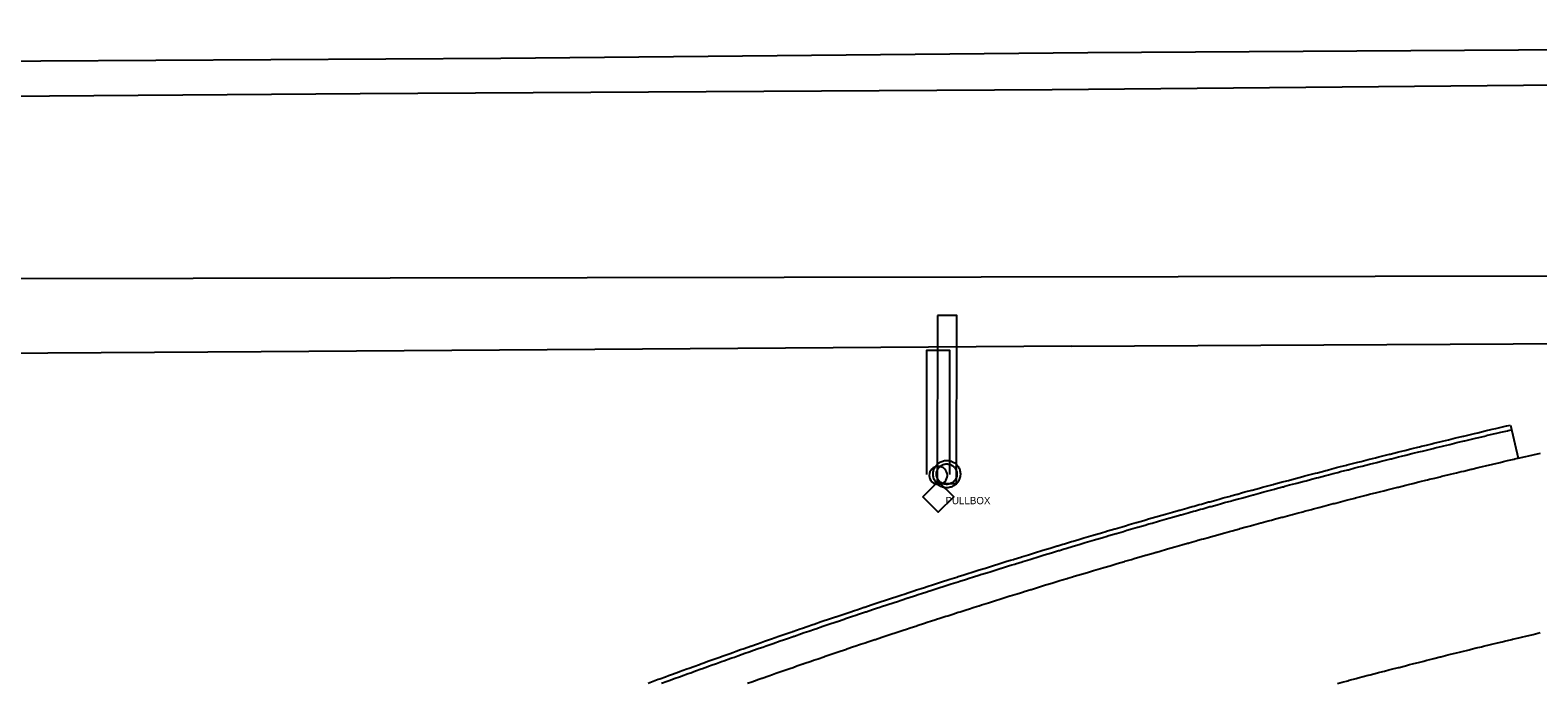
# Model space of a CAD drawing. Extents: x 2145380 to 2157287, y 139568 to 149130.
# Drawn here: x 2151993.3 to 2152200.1, y 142807.8 to 142897.3 of the extents above; entities that cross this region are included whole.
import ezdxf

# ---------------------------------------------------------------- set-up
doc = ezdxf.new("R2010")
doc.units = 0
for name, color, linetype in [('Default', 7, 'Continuous'), ('PR_PREVIOUSLY CONSTRUCTED', 7, 'Continuous'), ('TOPO_Asphalt', 7, 'Continuous'), ('TOPO_Misc', 7, 'Continuous'), ('TOPO_Power Pole', 7, 'Continuous'), ('TOPO_Power Pullbox', 7, 'Continuous'), ('TOPO_Sign', 7, 'Continuous')]:
    doc.layers.add(name, color=color, linetype=linetype)

# ---------------------------------------------------------------- blocks, each defined once
blk = doc.blocks.new('POST')
at = {"layer": 'TOPO_Misc'}
for start, end in [(90, 180), (180, 270), (360, 90), (270, 0)]:
    blk.add_arc((-0.01, 0.03), 3.16, start, end, dxfattribs=at)
blk = doc.blocks.new('pulbox')
at = {"layer": 'Default'}
blk.add_lwpolyline([(-5.38, -0.01), (-0.02, 5.42), (5.4, 0.06), (0.05, -5.36), (-5.38, -0.01)], dxfattribs=at)
blk.add_text('PULLBOX', height=2.54, dxfattribs=at).set_placement((2.54, -2.54))

msp = doc.modelspace()

# ---------------------------------------------------------------- linework, layer by layer
at = {"layer": 'PR_PREVIOUSLY CONSTRUCTED'}
msp.add_line((2152196.29, 142843.16), (2152197.35, 142838.62), dxfattribs=at)
for points in [[(2153000.44, 142895.41), (2152984.87, 142895.28), (2152963.61, 142895.18), (2152876.2, 142894.73), (2152790.65, 142894.15), (2152707.35, 142893.68), (2152616.96, 142892.77), (2152505.28, 142892.22), (2152396.73, 142891.27), (2152290.11, 142890.54), (2152207.99, 142889.83), (2152133.42, 142889.14), (2152038.54, 142888.61), (2151928.91, 142887.79), (2151832.82, 142887.11), (2151725.46, 142886.87), (2151702.62, 142886.59), (2151640.57, 142886.59), (2151585.91, 142886.93), (2151550.2, 142888.06)], [(2152078, 142807.76), (2152078.47, 142807.93), (2152079.41, 142808.28), (2152079.44, 142808.29), (2152079.63, 142808.36), (2152080.4, 142808.64), (2152080.81, 142808.79), (2152081.37, 142809), (2152082.22, 142809.31), (2152082.34, 142809.35), (2152083.31, 142809.7), (2152083.63, 142809.82), (2152084.28, 142810.05), (2152085.04, 142810.33), (2152085.24, 142810.4), (2152085.64, 142810.54), (2152086.21, 142810.75), (2152086.46, 142810.84), (2152087.18, 142811.1), (2152087.87, 142811.34), (2152088.15, 142811.44), (2152089.12, 142811.79), (2152089.28, 142811.84), (2152089.63, 142811.97), (2152090.09, 142812.13), (2152090.7, 142812.35), (2152091.07, 142812.48), (2152091.67, 142812.69), (2152092.04, 142812.82), (2152092.11, 142812.84), (2152093.01, 142813.16), (2152093.53, 142813.34), (2152093.98, 142813.5), (2152094.94, 142813.84), (2152094.95, 142813.84), (2152095.93, 142814.18), (2152096.36, 142814.33), (2152096.9, 142814.52), (2152097.71, 142814.8), (2152097.78, 142814.82), (2152097.87, 142814.85), (2152098.85, 142815.19), (2152099.19, 142815.31), (2152099.82, 142815.52), (2152100.61, 142815.79), (2152100.8, 142815.86), (2152101.77, 142816.19), (2152102.03, 142816.28), (2152102.75, 142816.52), (2152103.45, 142816.76), (2152103.72, 142816.85), (2152103.76, 142816.86), (2152104.7, 142817.18), (2152104.87, 142817.24), (2152105.67, 142817.51), (2152106.3, 142817.72), (2152106.65, 142817.83), (2152107.63, 142818.16), (2152107.72, 142818.19), (2152108.6, 142818.49), (2152109.14, 142818.66), (2152109.58, 142818.81), (2152109.83, 142818.89), (2152110.56, 142819.13), (2152110.57, 142819.14), (2152111.54, 142819.46), (2152111.99, 142819.6), (2152112.52, 142819.78), (2152113.42, 142820.07), (2152113.5, 142820.1), (2152114.48, 142820.42), (2152114.84, 142820.54), (2152115.46, 142820.73), (2152115.91, 142820.88), (2152116.27, 142821), (2152116.44, 142821.05), (2152117.02, 142821.24), (2152117.42, 142821.37), (2152117.7, 142821.46), (2152118.4, 142821.68), (2152119.13, 142821.92), (2152119.38, 142822), (2152120.36, 142822.31), (2152120.56, 142822.37), (2152121.34, 142822.62), (2152121.99, 142822.82), (2152122, 142822.83), (2152122.32, 142822.93), (2152123.3, 142823.24), (2152123.42, 142823.28), (2152124.29, 142823.55), (2152124.85, 142823.72), (2152125.27, 142823.86), (2152126.25, 142824.16), (2152126.28, 142824.17), (2152127.24, 142824.47), (2152127.71, 142824.62), (2152128.11, 142824.74), (2152128.22, 142824.77), (2152129.15, 142825.06), (2152129.21, 142825.08), (2152130.19, 142825.38), (2152130.58, 142825.5), (2152131.17, 142825.68), (2152132.01, 142825.94), (2152132.16, 142825.98), (2152133.15, 142826.28), (2152133.45, 142826.37), (2152134.13, 142826.58), (2152134.23, 142826.61), (2152134.89, 142826.81), (2152135.12, 142826.88), (2152136.1, 142827.17), (2152136.32, 142827.24), (2152137.09, 142827.47), (2152137.76, 142827.67), (2152138.08, 142827.76), (2152139.07, 142828.06), (2152139.2, 142828.1), (2152140.05, 142828.35), (2152140.36, 142828.44), (2152140.64, 142828.52), (2152141.04, 142828.64), (2152142.03, 142828.93), (2152142.08, 142828.94), (2152143.02, 142829.22), (2152143.51, 142829.36), (2152144.01, 142829.51), (2152144.96, 142829.78), (2152145, 142829.79), (2152145.99, 142830.08), (2152146.4, 142830.2), (2152146.5, 142830.23), (2152146.98, 142830.37), (2152147.84, 142830.61), (2152147.97, 142830.65), (2152148.96, 142830.93), (2152149.28, 142831.03), (2152149.95, 142831.21), (2152150.72, 142831.43), (2152150.86, 142831.47), (2152150.94, 142831.5), (2152151.93, 142831.78), (2152152.17, 142831.84), (2152152.65, 142831.98), (2152152.92, 142832.05), (2152153.61, 142832.25), (2152153.91, 142832.33), (2152154.9, 142832.61), (2152155.06, 142832.65), (2152155.9, 142832.88), (2152156.5, 142833.05), (2152156.89, 142833.16), (2152157.88, 142833.43), (2152157.95, 142833.45), (2152158.82, 142833.69), (2152158.88, 142833.7), (2152159.39, 142833.85), (2152159.87, 142833.98), (2152160.84, 142834.24), (2152160.86, 142834.25), (2152161.86, 142834.52), (2152162.29, 142834.63), (2152162.85, 142834.78), (2152163.74, 142835.02), (2152163.85, 142835.05), (2152164.84, 142835.32), (2152164.99, 142835.36), (2152165.19, 142835.41), (2152165.84, 142835.58), (2152166.64, 142835.8), (2152166.83, 142835.85), (2152167.83, 142836.11), (2152168.09, 142836.18), (2152168.82, 142836.37), (2152169.54, 142836.56), (2152169.82, 142836.63), (2152170.82, 142836.89), (2152170.99, 142836.94), (2152171.18, 142836.99), (2152171.81, 142837.15), (2152172.44, 142837.32), (2152172.81, 142837.41), (2152173.81, 142837.67), (2152173.89, 142837.69), (2152174.81, 142837.92), (2152175.35, 142838.06), (2152175.8, 142838.18), (2152176.8, 142838.43), (2152176.8, 142838.43), (2152177.38, 142838.58), (2152177.8, 142838.68), (2152178.26, 142838.8), (2152178.8, 142838.94), (2152179.71, 142839.16), (2152179.8, 142839.19), (2152180.8, 142839.44), (2152181.17, 142839.53), (2152181.8, 142839.69), (2152182.62, 142839.89), (2152182.8, 142839.93), (2152183.58, 142840.13), (2152183.8, 142840.18), (2152184.08, 142840.25), (2152184.8, 142840.42), (2152185.53, 142840.6), (2152185.8, 142840.67), (2152186.8, 142840.91), (2152186.99, 142840.96), (2152187.8, 142841.15), (2152188.45, 142841.31), (2152188.8, 142841.4), (2152189.8, 142841.64), (2152189.8, 142841.64), (2152189.91, 142841.66), (2152190.81, 142841.88), (2152191.37, 142842.01), (2152191.81, 142842.11), (2152192.81, 142842.35), (2152192.83, 142842.35), (2152193.81, 142842.59), (2152194.29, 142842.7), (2152194.82, 142842.82), (2152195.75, 142843.04), (2152195.82, 142843.05), (2152196.29, 142843.16)], [(2152079.86, 142807.73), (2152080.63, 142808.02), (2152081.04, 142808.17), (2152081.6, 142808.37), (2152082.45, 142808.68), (2152082.57, 142808.72), (2152083.53, 142809.07), (2152083.86, 142809.19), (2152084.5, 142809.42), (2152085.27, 142809.7), (2152085.47, 142809.77), (2152085.86, 142809.91), (2152086.44, 142810.12), (2152086.68, 142810.21), (2152087.41, 142810.47), (2152088.09, 142810.71), (2152088.38, 142810.81), (2152089.35, 142811.16), (2152089.5, 142811.22), (2152089.85, 142811.34), (2152090.32, 142811.5), (2152090.92, 142811.72), (2152091.29, 142811.85), (2152091.89, 142812.06), (2152092.26, 142812.19), (2152092.33, 142812.22), (2152093.23, 142812.53), (2152093.75, 142812.71), (2152094.2, 142812.87), (2152095.16, 142813.21), (2152095.17, 142813.21), (2152096.14, 142813.55), (2152096.58, 142813.7), (2152097.12, 142813.89), (2152097.92, 142814.17), (2152097.99, 142814.19), (2152098.09, 142814.22), (2152099.06, 142814.56), (2152099.41, 142814.68), (2152100.04, 142814.89), (2152100.83, 142815.16), (2152101.01, 142815.22), (2152101.98, 142815.56), (2152102.25, 142815.65), (2152102.96, 142815.89), (2152103.67, 142816.13), (2152103.93, 142816.22), (2152103.97, 142816.23), (2152104.91, 142816.55), (2152105.09, 142816.61), (2152105.89, 142816.88), (2152106.51, 142817.08), (2152106.86, 142817.2), (2152107.84, 142817.53), (2152107.93, 142817.56), (2152108.81, 142817.85), (2152109.35, 142818.03), (2152109.79, 142818.18), (2152110.04, 142818.26), (2152110.77, 142818.5), (2152110.78, 142818.5), (2152111.75, 142818.82), (2152112.2, 142818.97), (2152112.72, 142819.14), (2152113.62, 142819.44), (2152113.7, 142819.46), (2152114.68, 142819.78), (2152115.05, 142819.9), (2152115.66, 142820.1), (2152116.11, 142820.25), (2152116.48, 142820.36), (2152116.64, 142820.42), (2152117.22, 142820.6), (2152117.62, 142820.73), (2152117.9, 142820.82), (2152118.6, 142821.05), (2152119.33, 142821.28), (2152119.58, 142821.36), (2152120.56, 142821.67), (2152120.76, 142821.74), (2152121.54, 142821.98), (2152122.19, 142822.19), (2152122.2, 142822.19), (2152122.52, 142822.29), (2152123.5, 142822.6), (2152123.62, 142822.64), (2152124.49, 142822.91), (2152125.05, 142823.09), (2152125.47, 142823.22), (2152126.45, 142823.53), (2152126.48, 142823.54), (2152127.43, 142823.83), (2152127.91, 142823.98), (2152128.3, 142824.1), (2152128.42, 142824.14), (2152129.34, 142824.42), (2152129.4, 142824.44), (2152130.39, 142824.74), (2152130.78, 142824.86), (2152131.37, 142825.04), (2152132.21, 142825.3), (2152132.35, 142825.34), (2152133.34, 142825.64), (2152133.64, 142825.74), (2152134.32, 142825.94), (2152134.42, 142825.97), (2152135.08, 142826.17), (2152135.31, 142826.24), (2152136.3, 142826.54), (2152136.51, 142826.6), (2152137.28, 142826.83), (2152137.95, 142827.03), (2152138.27, 142827.12), (2152139.25, 142827.42), (2152139.39, 142827.46), (2152140.24, 142827.71), (2152140.54, 142827.8), (2152140.82, 142827.88), (2152141.23, 142828), (2152142.22, 142828.29), (2152142.26, 142828.3), (2152143.2, 142828.58), (2152143.7, 142828.72), (2152144.19, 142828.87), (2152145.14, 142829.14), (2152145.18, 142829.15), (2152146.17, 142829.44), (2152146.58, 142829.56), (2152146.68, 142829.59), (2152147.16, 142829.72), (2152148.02, 142829.97), (2152148.15, 142830.01), (2152149.14, 142830.29), (2152149.46, 142830.38), (2152150.13, 142830.57), (2152150.91, 142830.79), (2152151.04, 142830.83), (2152151.12, 142830.85), (2152152.11, 142831.13), (2152152.35, 142831.2), (2152152.83, 142831.34), (2152153.1, 142831.41), (2152153.79, 142831.61), (2152154.09, 142831.69), (2152155.08, 142831.97), (2152155.23, 142832.01), (2152156.08, 142832.24), (2152156.68, 142832.41), (2152157.07, 142832.52), (2152158.06, 142832.79), (2152158.12, 142832.81), (2152158.99, 142833.05), (2152159.05, 142833.06), (2152159.57, 142833.2), (2152160.04, 142833.33), (2152161.02, 142833.6), (2152161.04, 142833.6), (2152162.03, 142833.87), (2152162.46, 142833.99), (2152163.03, 142834.14), (2152163.91, 142834.38), (2152164.02, 142834.41), (2152165.01, 142834.67), (2152165.16, 142834.71), (2152165.36, 142834.77), (2152166.01, 142834.94), (2152166.81, 142835.15), (2152167, 142835.2), (2152168, 142835.47), (2152168.26, 142835.53), (2152168.99, 142835.73), (2152169.71, 142835.91), (2152169.99, 142835.99), (2152170.99, 142836.25), (2152171.16, 142836.29), (2152171.35, 142836.34), (2152171.98, 142836.51), (2152172.61, 142836.67), (2152172.98, 142836.77), (2152173.98, 142837.02), (2152174.06, 142837.04), (2152174.97, 142837.28), (2152175.51, 142837.42), (2152175.97, 142837.53), (2152176.96, 142837.79), (2152176.97, 142837.79), (2152177.54, 142837.93), (2152177.96, 142838.04), (2152178.42, 142838.15), (2152178.96, 142838.29), (2152179.87, 142838.52), (2152179.96, 142838.54), (2152180.96, 142838.79), (2152181.33, 142838.88), (2152181.96, 142839.04), (2152182.78, 142839.24), (2152182.96, 142839.29), (2152183.74, 142839.48), (2152183.96, 142839.53), (2152184.24, 142839.6), (2152184.96, 142839.78), (2152185.69, 142839.96), (2152185.96, 142840.02), (2152186.96, 142840.26), (2152187.15, 142840.31), (2152187.96, 142840.51), (2152188.61, 142840.66), (2152188.96, 142840.75), (2152189.96, 142840.99), (2152189.96, 142840.99), (2152190.06, 142841.01), (2152190.96, 142841.23), (2152191.52, 142841.36), (2152191.96, 142841.46), (2152192.96, 142841.7), (2152192.98, 142841.71), (2152193.97, 142841.94), (2152194.44, 142842.05), (2152194.97, 142842.17), (2152195.9, 142842.39), (2152195.97, 142842.41), (2152196.44, 142842.52)], [(2152091.65, 142807.73), (2152092.25, 142807.95), (2152092.62, 142808.08), (2152093.22, 142808.29), (2152093.59, 142808.42), (2152093.66, 142808.44), (2152094.55, 142808.76), (2152095.07, 142808.94), (2152095.52, 142809.1), (2152096.48, 142809.43), (2152096.49, 142809.43), (2152097.46, 142809.77), (2152097.89, 142809.92), (2152098.43, 142810.11), (2152099.23, 142810.38), (2152099.3, 142810.41), (2152099.39, 142810.44), (2152100.36, 142810.77), (2152100.71, 142810.89), (2152101.33, 142811.11), (2152102.12, 142811.38), (2152102.3, 142811.44), (2152103.27, 142811.77), (2152103.54, 142811.86), (2152104.24, 142812.1), (2152104.95, 142812.34), (2152105.22, 142812.43), (2152105.25, 142812.44), (2152106.19, 142812.76), (2152106.36, 142812.82), (2152107.16, 142813.08), (2152107.78, 142813.29), (2152108.13, 142813.41), (2152109.1, 142813.73), (2152109.19, 142813.76), (2152110.08, 142814.06), (2152110.61, 142814.23), (2152111.05, 142814.38), (2152111.29, 142814.46), (2152112.02, 142814.7), (2152112.03, 142814.7), (2152113, 142815.02), (2152113.45, 142815.17), (2152113.97, 142815.34), (2152114.87, 142815.63), (2152114.94, 142815.66), (2152115.92, 142815.98), (2152116.29, 142816.1), (2152116.89, 142816.29), (2152117.34, 142816.44), (2152117.71, 142816.56), (2152117.87, 142816.61), (2152118.45, 142816.8), (2152118.84, 142816.92), (2152119.13, 142817.01), (2152119.82, 142817.24), (2152120.55, 142817.47), (2152120.8, 142817.55), (2152121.77, 142817.86), (2152121.97, 142817.92), (2152122.75, 142818.17), (2152123.39, 142818.37), (2152123.41, 142818.38), (2152123.73, 142818.48), (2152124.71, 142818.79), (2152124.82, 142818.82), (2152125.68, 142819.1), (2152126.24, 142819.27), (2152126.66, 142819.4), (2152127.64, 142819.71), (2152127.67, 142819.72), (2152128.62, 142820.01), (2152129.09, 142820.16), (2152129.49, 142820.28), (2152129.6, 142820.32), (2152130.52, 142820.6), (2152130.58, 142820.62), (2152131.56, 142820.92), (2152131.95, 142821.04), (2152132.54, 142821.22), (2152133.37, 142821.47), (2152133.52, 142821.52), (2152134.5, 142821.82), (2152134.8, 142821.91), (2152135.48, 142822.11), (2152135.58, 142822.14), (2152136.23, 142822.34), (2152136.46, 142822.41), (2152137.44, 142822.7), (2152137.66, 142822.77), (2152138.43, 142823), (2152139.09, 142823.2), (2152139.41, 142823.29), (2152140.39, 142823.58), (2152140.52, 142823.62), (2152141.37, 142823.87), (2152141.68, 142823.96), (2152141.95, 142824.04), (2152142.36, 142824.16), (2152143.34, 142824.45), (2152143.39, 142824.47), (2152144.33, 142824.74), (2152144.82, 142824.88), (2152145.31, 142825.03), (2152146.25, 142825.3), (2152146.29, 142825.31), (2152147.28, 142825.6), (2152147.69, 142825.71), (2152147.79, 142825.74), (2152148.26, 142825.88), (2152149.12, 142826.13), (2152149.25, 142826.16), (2152150.24, 142826.44), (2152150.56, 142826.54), (2152151.22, 142826.73), (2152151.99, 142826.94), (2152152.13, 142826.98), (2152152.21, 142827), (2152153.19, 142827.28), (2152153.43, 142827.35), (2152153.91, 142827.49), (2152154.18, 142827.56), (2152154.87, 142827.75), (2152155.17, 142827.84), (2152156.16, 142828.11), (2152156.31, 142828.15), (2152157.14, 142828.39), (2152157.75, 142828.55), (2152158.13, 142828.66), (2152159.12, 142828.93), (2152159.18, 142828.95), (2152160.05, 142829.19), (2152160.11, 142829.2), (2152160.62, 142829.34), (2152161.1, 142829.47), (2152162.06, 142829.74), (2152162.09, 142829.74), (2152163.08, 142830.01), (2152163.51, 142830.13), (2152164.07, 142830.28), (2152164.95, 142830.52), (2152165.06, 142830.54), (2152166.05, 142830.81), (2152166.2, 142830.85), (2152166.39, 142830.9), (2152167.04, 142831.07), (2152167.83, 142831.28), (2152168.03, 142831.34), (2152169.02, 142831.6), (2152169.28, 142831.67), (2152170.01, 142831.86), (2152170.72, 142832.05), (2152171, 142832.12), (2152171.99, 142832.38), (2152172.16, 142832.42), (2152172.35, 142832.47), (2152172.99, 142832.64), (2152173.61, 142832.8), (2152173.98, 142832.89), (2152174.97, 142833.15), (2152175.06, 142833.17), (2152175.96, 142833.4), (2152176.5, 142833.54), (2152176.96, 142833.66), (2152177.95, 142833.91), (2152177.95, 142833.91), (2152178.52, 142834.05), (2152178.94, 142834.16), (2152179.4, 142834.27), (2152179.94, 142834.41), (2152180.84, 142834.64), (2152180.93, 142834.66), (2152181.93, 142834.91), (2152182.29, 142835), (2152182.92, 142835.16), (2152183.74, 142835.36), (2152183.92, 142835.4), (2152184.7, 142835.59), (2152184.91, 142835.65), (2152185.19, 142835.72), (2152185.91, 142835.89), (2152186.64, 142836.07), (2152186.9, 142836.14), (2152187.9, 142836.38), (2152188.09, 142836.42), (2152188.9, 142836.62), (2152189.54, 142836.77), (2152189.89, 142836.86), (2152190.89, 142837.1), (2152190.89, 142837.1), (2152190.99, 142837.12), (2152191.89, 142837.34), (2152192.45, 142837.47), (2152192.88, 142837.57), (2152193.88, 142837.81), (2152193.9, 142837.81), (2152194.88, 142838.04), (2152195.35, 142838.15), (2152195.88, 142838.28), (2152196.81, 142838.49), (2152196.88, 142838.51), (2152197.08, 142838.56), (2152197.35, 142838.62)], [(2152197.35, 142838.62), (2152198.42, 142838.87), (2152198.84, 142838.96), (2152199.42, 142839.1), (2152200.42, 142839.33)], [(2152172.57, 142807.71), (2152173.2, 142807.88), (2152173.98, 142808.09), (2152174.17, 142808.14), (2152175.14, 142808.39), (2152175.39, 142808.46), (2152176.11, 142808.65), (2152176.8, 142808.83), (2152177.07, 142808.9), (2152178.04, 142809.15), (2152178.21, 142809.2), (2152178.39, 142809.24), (2152179.01, 142809.4), (2152179.62, 142809.56), (2152179.98, 142809.65), (2152180.94, 142809.9), (2152181.03, 142809.92), (2152181.91, 142810.15), (2152182.44, 142810.29), (2152182.88, 142810.4), (2152183.85, 142810.64), (2152183.85, 142810.65), (2152184.41, 142810.79), (2152184.82, 142810.89), (2152185.26, 142811), (2152185.79, 142811.14), (2152186.67, 142811.36), (2152186.76, 142811.38), (2152187.73, 142811.62), (2152188.09, 142811.71), (2152188.7, 142811.86), (2152189.5, 142812.06), (2152189.67, 142812.1), (2152190.43, 142812.29), (2152190.64, 142812.34), (2152190.91, 142812.41), (2152191.61, 142812.58), (2152192.33, 142812.75), (2152192.59, 142812.82), (2152193.56, 142813.05), (2152193.74, 142813.1), (2152194.53, 142813.29), (2152195.16, 142813.44), (2152195.5, 142813.52), (2152196.47, 142813.75), (2152196.47, 142813.76), (2152196.58, 142813.78), (2152197.45, 142813.99), (2152197.99, 142814.12), (2152198.42, 142814.22), (2152199.39, 142814.45), (2152199.41, 142814.45), (2152200.37, 142814.68)]]:
    msp.add_lwpolyline(points, dxfattribs=at)
at = {"layer": 'TOPO_Asphalt'}
for p, q in [((2152138.35, 142894.3), (2152630.16, 142897.21)), ((2151719.61, 142862.81), (2152421.25, 142864))]:
    msp.add_line(p, q, dxfattribs=at)
for points in [[(2152129.68, 142924.23), (2152005.53, 142923.21), (2151839.57, 142921.86), (2151686.46, 142921.17), (2151623.27, 142920.5), (2151654.04, 142919.8), (2151653.91, 142909.2), (2151612.73, 142909.33), (2151613.23, 142890.44), (2151681.56, 142890.14), (2151718.07, 142889.89), (2151718.49, 142891.76), (2151820.13, 142891.66), (2151931.59, 142892.75), (2152057.82, 142893.5), (2152138.35, 142894.3)], [(2152136.1, 142853.97), (2152024.92, 142853.19), (2151922.5, 142852.56), (2151842.79, 142852.16), (2151787.77, 142851.83), (2151787.44, 142851.83)], [(2152136.1, 142853.97), (2152196.65, 142854.29)], [(2152196.65, 142854.29), (2152209.84, 142854.36), (2152278.22, 142855)]]:
    msp.add_lwpolyline(points, dxfattribs=at)
at = {"layer": 'TOPO_Power Pole'}
for points in [[(2152117.1, 142836.43), (2152117.1, 142836.56), (2152117.12, 142836.69), (2152117.14, 142836.82), (2152117.18, 142836.95), (2152117.22, 142837.07), (2152117.27, 142837.2), (2152117.33, 142837.32), (2152117.39, 142837.43), (2152117.47, 142837.54), (2152117.55, 142837.65), (2152117.64, 142837.74), (2152117.74, 142837.84), (2152117.84, 142837.92), (2152117.95, 142838), (2152118.06, 142838.06), (2152118.18, 142838.12), (2152118.3, 142838.17), (2152118.42, 142838.22), (2152118.55, 142838.26), (2152118.69, 142838.28), (2152118.82, 142838.3), (2152118.95, 142838.3), (2152119.08, 142838.3), (2152119.21, 142838.28), (2152119.34, 142838.27), (2152119.46, 142838.23), (2152119.59, 142838.2), (2152119.71, 142838.14), (2152119.84, 142838.09), (2152119.95, 142838.03), (2152120.06, 142837.96), (2152120.17, 142837.87), (2152120.26, 142837.79), (2152120.36, 142837.69), (2152120.44, 142837.59), (2152120.52, 142837.48), (2152120.59, 142837.37), (2152120.66, 142837.25), (2152120.71, 142837.13), (2152120.75, 142837), (2152120.79, 142836.88), (2152120.82, 142836.75), (2152120.83, 142836.61), (2152120.84, 142836.48), (2152120.84, 142836.36), (2152120.83, 142836.22), (2152120.81, 142836.09), (2152120.78, 142835.96), (2152120.74, 142835.84), (2152120.7, 142835.71), (2152120.64, 142835.6), (2152120.59, 142835.48), (2152120.51, 142835.37), (2152120.43, 142835.26), (2152120.34, 142835.16), (2152120.25, 142835.06), (2152120.15, 142834.98), (2152120.04, 142834.9), (2152119.93, 142834.83), (2152119.82, 142834.76), (2152119.7, 142834.71), (2152119.57, 142834.66), (2152119.44, 142834.62), (2152119.32, 142834.59), (2152119.19, 142834.57), (2152119.05, 142834.56), (2152118.93, 142834.56), (2152118.8, 142834.57), (2152118.67, 142834.58), (2152118.53, 142834.61), (2152118.41, 142834.65), (2152118.29, 142834.7), (2152118.16, 142834.75), (2152118.04, 142834.81), (2152117.93, 142834.88), (2152117.82, 142834.96), (2152117.72, 142835.04), (2152117.63, 142835.13), (2152117.54, 142835.23), (2152117.46, 142835.34), (2152117.38, 142835.45), (2152117.32, 142835.56), (2152117.26, 142835.68), (2152117.21, 142835.81), (2152117.17, 142835.93), (2152117.14, 142836.06), (2152117.12, 142836.19), (2152117.1, 142836.32), (2152117.1, 142836.43)], [(2152117.57, 142836.43), (2152117.57, 142836.54), (2152117.59, 142836.66), (2152117.61, 142836.77), (2152117.65, 142836.88), (2152117.69, 142836.99), (2152117.74, 142837.09), (2152117.79, 142837.18), (2152117.86, 142837.28), (2152117.93, 142837.37), (2152118.01, 142837.45), (2152118.1, 142837.53), (2152118.2, 142837.6), (2152118.29, 142837.65), (2152118.39, 142837.71), (2152118.5, 142837.75), (2152118.61, 142837.79), (2152118.72, 142837.81), (2152118.83, 142837.83), (2152118.95, 142837.83), (2152119.06, 142837.83), (2152119.17, 142837.82), (2152119.29, 142837.8), (2152119.4, 142837.76), (2152119.5, 142837.73), (2152119.61, 142837.68), (2152119.7, 142837.62), (2152119.8, 142837.56), (2152119.89, 142837.49), (2152119.98, 142837.41), (2152120.05, 142837.32), (2152120.12, 142837.23), (2152120.18, 142837.13), (2152120.24, 142837.03), (2152120.29, 142836.93), (2152120.32, 142836.82), (2152120.35, 142836.71), (2152120.36, 142836.59), (2152120.37, 142836.48), (2152120.37, 142836.37), (2152120.36, 142836.26), (2152120.34, 142836.15), (2152120.32, 142836.03), (2152120.28, 142835.92), (2152120.23, 142835.82), (2152120.18, 142835.72), (2152120.12, 142835.62), (2152120.05, 142835.53), (2152119.97, 142835.45), (2152119.89, 142835.37), (2152119.79, 142835.3), (2152119.7, 142835.24), (2152119.6, 142835.18), (2152119.49, 142835.13), (2152119.39, 142835.09), (2152119.27, 142835.06), (2152119.16, 142835.04), (2152119.04, 142835.03), (2152118.94, 142835.03), (2152118.83, 142835.04), (2152118.72, 142835.05), (2152118.6, 142835.07), (2152118.49, 142835.11), (2152118.39, 142835.16), (2152118.29, 142835.21), (2152118.19, 142835.27), (2152118.09, 142835.34), (2152118.01, 142835.41), (2152117.93, 142835.5), (2152117.85, 142835.59), (2152117.79, 142835.68), (2152117.74, 142835.78), (2152117.69, 142835.88), (2152117.64, 142835.99), (2152117.61, 142836.1), (2152117.59, 142836.21), (2152117.57, 142836.33), (2152117.57, 142836.43)]]:
    msp.add_lwpolyline(points, dxfattribs=at)
at = {"layer": 'TOPO_Sign'}
msp.add_lwpolyline([(2152117.69, 142858.21), (2152117.64, 142835.13), (2152120.3, 142835.13), (2152120.34, 142858.21)], close=True, dxfattribs=at)
msp.add_lwpolyline([(2152119.39, 142836.38), (2152119.39, 142853.38), (2152116.22, 142853.38), (2152116.22, 142836.38)], dxfattribs=at)

# ---------------------------------------------------------------- block references
at = {"layer": 'TOPO_Power Pullbox', "xscale": 0.39370000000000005, "yscale": 0.3937000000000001}
msp.add_blockref('pulbox', (2152117.8, 142833.3), dxfattribs=at)
at = {"layer": 'TOPO_Sign', "xscale": 0.39370000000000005, "yscale": 0.3937000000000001}
msp.add_blockref('POST', (2152117.82, 142836.24), dxfattribs=at)

doc.saveas('drawing.dxf')
